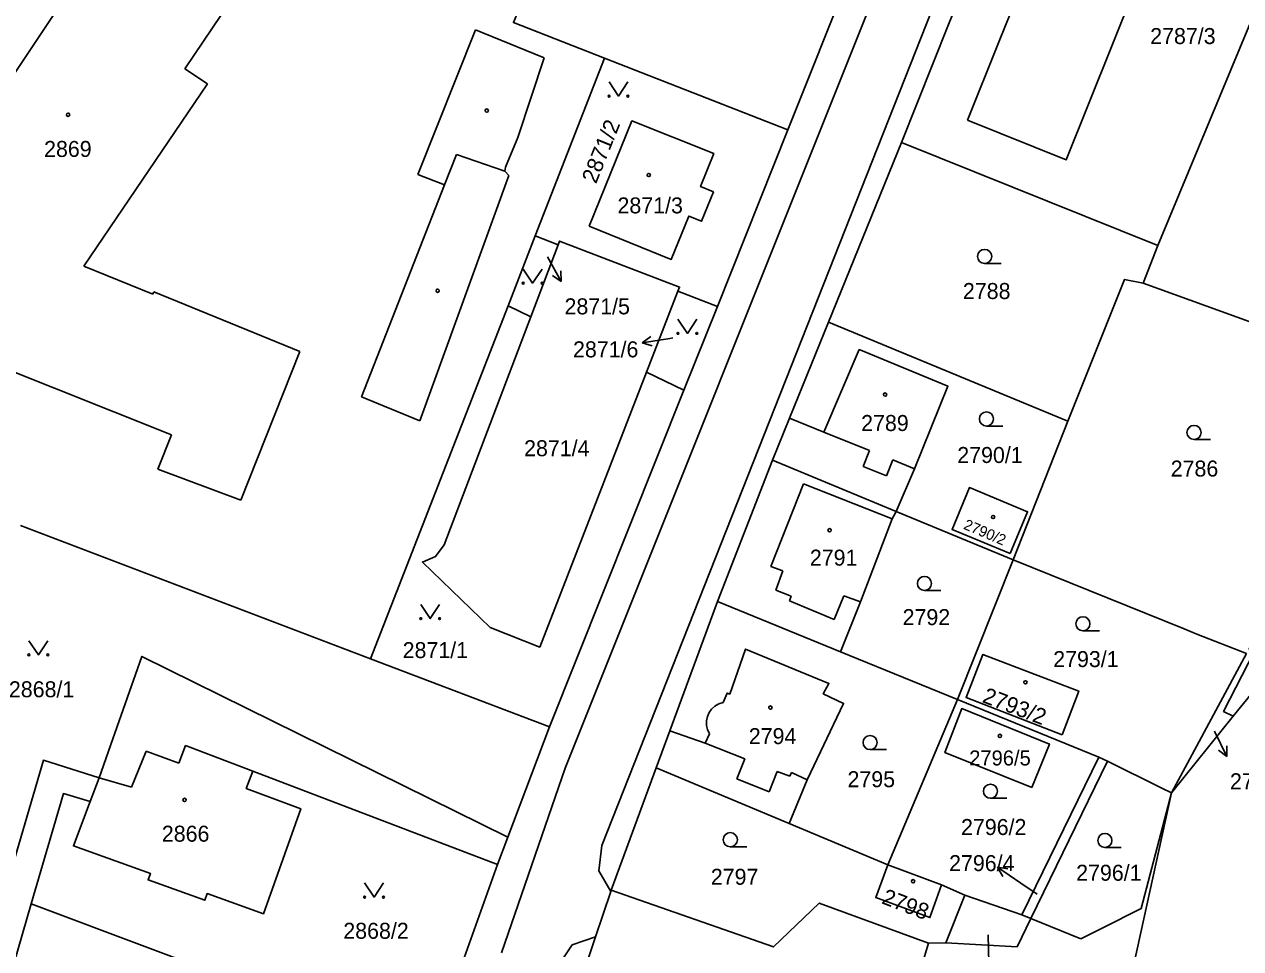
# Model space of a CAD drawing. Extents: x -527335 to -526256, y -1079142 to -1077809.
# Drawn here: x -527020.7 to -526891.4, y -1078877.1 to -1078778.8 of the extents above; entities that cross this region are included whole.
import ezdxf

# ---------------------------------------------------------------- set-up
doc = ezdxf.new("R2010")
doc.units = 0
for name, color, linetype in [('Vrstva 1', 7, 'Continuous'), ('Vrstva 2', 7, 'Continuous'), ('Vrstva 3', 7, 'Continuous'), ('Vrstva 4', 7, 'Continuous'), ('Vrstva 5', 7, 'Continuous'), ('Vrstva 7', 7, 'Continuous')]:
    doc.layers.add(name, color=color, linetype=linetype)

msp = doc.modelspace()

# ---------------------------------------------------------------- linework, layer by layer
at = {"layer": 'Vrstva 1'}
for p, q in [((-526881.96, -1078758.41), (-526900.23, -1078802.31)), ((-526966.4, -1078801.3), (-526959.04, -1078782.42)), ((-526939.55, -1078790.03), (-526959.04, -1078782.42)), ((-526939.55, -1078790.03), (-526947.04, -1078808.79)), ((-526935.22, -1078810.46), (-526927.47, -1078791.39)), ((-526927.47, -1078791.39), (-526900.23, -1078802.31)), ((-526969.3, -1078808.75), (-526966.4, -1078801.3)), ((-526966.4, -1078801.3), (-526963.97, -1078802.24)), ((-526963.97, -1078802.24), (-526966.88, -1078809.91)), ((-526900.23, -1078802.31), (-526901.79, -1078806.32)), ((-526954.58, -1078815.8), (-526951.23, -1078807.17)), ((-526951.23, -1078807.17), (-526947.04, -1078808.79)), ((-526877.03, -1078815.27), (-526901.79, -1078806.32)), ((-526983.93, -1078846.24), (-526969.3, -1078808.75)), ((-526966.88, -1078809.91), (-526969.3, -1078808.75)), ((-526947.04, -1078808.79), (-526950.6, -1078817.71)), ((-526939.37, -1078820.67), (-526935.22, -1078810.46)), ((-526935.22, -1078810.46), (-526909.79, -1078820.98)), ((-526950.6, -1078817.71), (-526954.58, -1078815.8)), ((-526950.6, -1078817.71), (-526964.89, -1078853.48)), ((-526941.19, -1078825.15), (-526939.37, -1078820.67)), ((-526909.79, -1078820.98), (-526915.59, -1078835.74)), ((-526947.02, -1078840.16), (-526941.19, -1078825.15)), ((-526941.19, -1078825.15), (-526928.02, -1078830.6)), ((-526928.02, -1078830.6), (-526915.59, -1078835.74)), ((-526983.93, -1078846.24), (-527021.11, -1078832.09)), ((-526915.59, -1078835.74), (-526921.5, -1078850.57)), ((-526880.51, -1078837.89), (-526892.2, -1078852.35)), ((-526952.09, -1078853.91), (-526947.02, -1078840.16)), ((-526947.02, -1078840.16), (-526933.94, -1078845.5)), ((-526896.06, -1078843.62), (-526890.8, -1078845.7)), ((-526933.94, -1078845.5), (-526921.5, -1078850.57)), ((-526964.89, -1078853.48), (-526983.93, -1078846.24)), ((-526928.91, -1078868.15), (-526921.5, -1078850.57)), ((-526921.5, -1078850.57), (-526906.49, -1078856.69)), ((-526892.2, -1078852.35), (-526898.78, -1078860.48)), ((-526964.89, -1078853.48), (-526969.31, -1078865.21)), ((-526953.54, -1078857.85), (-526952.09, -1078853.91)), ((-526906.49, -1078856.69), (-526914.66, -1078873.47)), ((-526905.57, -1078857.14), (-526913.71, -1078873.85)), ((-526906.49, -1078856.69), (-526905.57, -1078857.14)), ((-527012.78, -1078858.89), (-527013.73, -1078861.42)), ((-526958.33, -1078870.85), (-526953.54, -1078857.85)), ((-526953.54, -1078857.85), (-526939.42, -1078863.75)), ((-526898.78, -1078860.48), (-526908.27, -1078903.96)), ((-526939.42, -1078863.75), (-526928.91, -1078868.15)), ((-526969.31, -1078865.21), (-526970.4, -1078868.1)), ((-526970.4, -1078868.1), (-526976.78, -1078885.88)), ((-526928.91, -1078868.15), (-526923.2, -1078870.26)), ((-526923.2, -1078870.26), (-526920.73, -1078871.37)), ((-526920.73, -1078871.37), (-526922.75, -1078876.45)), ((-526914.66, -1078873.47), (-526920.73, -1078871.37)), ((-526913.71, -1078873.85), (-526915.18, -1078876.87)), ((-526913.71, -1078873.85), (-526914.66, -1078873.47)), ((-526913.71, -1078873.85), (-526908.4, -1078876)), ((-526924.6, -1078876.46), (-526925.77, -1078880.36)), ((-526922.75, -1078876.45), (-526924.6, -1078876.46)), ((-526915.18, -1078876.87), (-526922.75, -1078876.45))]:
    msp.add_line(p, q, dxfattribs=at)
for points in [[(-526920.35, -1078740.55), (-526925.32, -1078754.62), (-526925.68, -1078755.46), (-526932.2, -1078771.6), (-526932.87, -1078773.24), (-526939.55, -1078790.03)], [(-526927.47, -1078791.39), (-526922.47, -1078778.85), (-526921.77, -1078777.09), (-526915.3, -1078760.88), (-526914.6, -1078759.12), (-526910.68, -1078749.28), (-526909.05, -1078746.98)], [(-526920.46, -1078789.01), (-526909.97, -1078793.22), (-526902.69, -1078775.08), (-526895.42, -1078756.95), (-526905.94, -1078752.92), (-526909.26, -1078761.18), (-526910.01, -1078763.03), (-526913.2, -1078770.97), (-526916.41, -1078778.95), (-526917.14, -1078780.77), (-526920.46, -1078789.01)], [(-527003.07, -1078773.49), (-527011.16, -1078768.09), (-527030.63, -1078797.3), (-527031.8, -1078796.49), (-527033.21, -1078798.48), (-527034.85, -1078797.32), (-527038.02, -1078801.77), (-527036.37, -1078802.94), (-527037.76, -1078804.91), (-527032.72, -1078808.35), (-527034.82, -1078811.52), (-527030.31, -1078814.54), (-527028.85, -1078818), (-527029.14, -1078824.18), (-527031.1, -1078828.29)], [(-526959.04, -1078782.42), (-526968.73, -1078778.63), (-526967.47, -1078775.61)], [(-526960.66, -1078800.28), (-526956.13, -1078789.08), (-526947.42, -1078792.55), (-526948.83, -1078796.06), (-526947.46, -1078796.62), (-526948.72, -1078799.75), (-526950.09, -1078799.19), (-526951.95, -1078803.81), (-526960.66, -1078800.28)], [(-526963.97, -1078802.24), (-526963.82, -1078801.85), (-526951.06, -1078806.74), (-526951.23, -1078807.17)], [(-526901.79, -1078806.32), (-526903.76, -1078805.93), (-526909.79, -1078820.98)], [(-526954.58, -1078815.8), (-526965.93, -1078845.01), (-526971.19, -1078842.92), (-526978.4, -1078835.97), (-526977, -1078835.39), (-526976.1, -1078834.13), (-526966.88, -1078809.91)], [(-526928.02, -1078830.6), (-526926.08, -1078826.05), (-526922.53, -1078817.28), (-526931.96, -1078813.39), (-526935.73, -1078822.17), (-526939.37, -1078820.67)], [(-526915.91, -1078835.07), (-526922.09, -1078832.51), (-526920.25, -1078828.06), (-526914.07, -1078830.62), (-526915.91, -1078835.07)], [(-526933.94, -1078845.5), (-526931.83, -1078840.19), (-526928.47, -1078831.36), (-526928.02, -1078830.6)], [(-526915.59, -1078835.74), (-526897.43, -1078843.07), (-526896.06, -1078843.62)], [(-526939.42, -1078863.75), (-526937.5, -1078859.13), (-526933.62, -1078851), (-526935.78, -1078849.97), (-526935.18, -1078848.86), (-526944.06, -1078845.21), (-526945.72, -1078850), (-526946, -1078849.89), (-526946.44, -1078850.9)], [(-526910.4, -1078854.34), (-526920.61, -1078850.37), (-526918.82, -1078845.78), (-526908.62, -1078849.68), (-526910.4, -1078854.34)], [(-526898.78, -1078860.48), (-526897.08, -1078857.34), (-526890.8, -1078845.7)], [(-526892.2, -1078852.35), (-526893.23, -1078851.84), (-526889.93, -1078845.45), (-526890.59, -1078845.16)], [(-526969.31, -1078865.21), (-527008.22, -1078845.99), (-527011.31, -1078854.74), (-527012.78, -1078858.89)], [(-526946.44, -1078850.9), (-526946.89, -1078851.04), (-526947.3, -1078851.27), (-526947.65, -1078851.59), (-526947.92, -1078851.97), (-526948.11, -1078852.4), (-526948.2, -1078852.86), (-526948.2, -1078853.33), (-526948.09, -1078853.78), (-526947.89, -1078854.21)], [(-526913.61, -1078859.94), (-526922.85, -1078856.21), (-526921.07, -1078851.55), (-526911.74, -1078855.32), (-526913.61, -1078859.94)], [(-526947.89, -1078854.21), (-526948.33, -1078855.22), (-526952.09, -1078853.91)], [(-527012.78, -1078858.89), (-527018.69, -1078857.04), (-527022.83, -1078871.21)], [(-526905.57, -1078857.14), (-526899.78, -1078859.99), (-526898.78, -1078860.48)], [(-527013.73, -1078861.42), (-527015.51, -1078866.14), (-527007.31, -1078869.07), (-527007.56, -1078869.75), (-527001.54, -1078871.91), (-527001.28, -1078871.2), (-526995.31, -1078873.34), (-526991.33, -1078862.19), (-526997.12, -1078860.03), (-526996.44, -1078858.19), (-526970.4, -1078868.1)], [(-527019.98, -1078872.28), (-527016.57, -1078860.57), (-527013.73, -1078861.42)], [(-526908.4, -1078876), (-526906.15, -1078874.88), (-526902, -1078872.8), (-526898.78, -1078860.48)], [(-526923.2, -1078870.26), (-526924.44, -1078873.75), (-526930.2, -1078871.62), (-526928.91, -1078868.15)], [(-527019.98, -1078872.28), (-527025.47, -1078891.17), (-527018.06, -1078893.37), (-527016.26, -1078887.19), (-527005.85, -1078890.36), (-527009.3, -1078901.58), (-527026.96, -1078896.29), (-527030.11, -1078907.12), (-527028.71, -1078907.46), (-527026.81, -1078901.4), (-527012.81, -1078905.7), (-527018.48, -1078924.2), (-527019.58, -1078927.78), (-527031.54, -1078924.07), (-527033.7, -1078923.4), (-527032.59, -1078919.86), (-527029.47, -1078909.9), (-527033.77, -1078908.6), (-527022.83, -1078871.21)], [(-526977.06, -1078926.88), (-526975.38, -1078921.84), (-526972.7, -1078913.83), (-526959.99, -1078875.81), (-526958.38, -1078870.99), (-526958.33, -1078870.85)], [(-526958.33, -1078870.85), (-526941.07, -1078876.88), (-526936.21, -1078872.22), (-526924.6, -1078876.46)], [(-526976.78, -1078885.88), (-526979.42, -1078886.96), (-526982.31, -1078886.42), (-527019.98, -1078872.28)]]:
    msp.add_lwpolyline(points, dxfattribs=at)
at = {"layer": 'Vrstva 3'}
for p, q in [((-526918.63, -1078804.23), (-526916.88, -1078804.23)), ((-526918.44, -1078821.51), (-526916.69, -1078821.51)), ((-526896.37, -1078822.94), (-526894.62, -1078822.94)), ((-526925.03, -1078838.99), (-526923.28, -1078838.99)), ((-526908.18, -1078843.28), (-526906.43, -1078843.28)), ((-526930.81, -1078855.9), (-526929.06, -1078855.9)), ((-526918.01, -1078861.07), (-526916.26, -1078861.07)), ((-526945.67, -1078866.23), (-526943.92, -1078866.23)), ((-526905.85, -1078866.31), (-526904.1, -1078866.31))]:
    msp.add_line(p, q, dxfattribs=at)
for points in [[(-526958.56, -1078784.94), (-526957.56, -1078786.44), (-526956.56, -1078784.94)], [(-526967.68, -1078804.82), (-526966.68, -1078806.32), (-526965.68, -1078804.82)], [(-526951.23, -1078810.16), (-526950.23, -1078811.66), (-526949.23, -1078810.16)], [(-526978.57, -1078840.48), (-526977.57, -1078841.98), (-526976.57, -1078840.48)], [(-527020.23, -1078844.33), (-527019.23, -1078845.83), (-527018.23, -1078844.33)], [(-526984.54, -1078870.08), (-526983.54, -1078871.58), (-526982.54, -1078870.08)]]:
    msp.add_lwpolyline(points, dxfattribs=at)
for centre, radius in [((-526958.56, -1078786.44), 0.1), ((-526956.56, -1078786.44), 0.1), ((-526918.63, -1078803.48), 0.75), ((-526967.68, -1078806.32), 0.1), ((-526965.68, -1078806.32), 0.1), ((-526951.23, -1078811.66), 0.1), ((-526949.23, -1078811.66), 0.1), ((-526918.44, -1078820.76), 0.75), ((-526896.37, -1078822.19), 0.75), ((-526925.03, -1078838.24), 0.75), ((-526978.57, -1078841.98), 0.1), ((-526976.57, -1078841.98), 0.1), ((-526908.18, -1078842.53), 0.75), ((-527020.23, -1078845.83), 0.1), ((-527018.23, -1078845.83), 0.1), ((-526930.81, -1078855.15), 0.75), ((-526918.01, -1078860.32), 0.75), ((-526945.67, -1078865.48), 0.75), ((-526905.85, -1078865.56), 0.75), ((-526984.54, -1078871.58), 0.1), ((-526982.54, -1078871.58), 0.1)]:
    msp.add_circle(centre, radius, dxfattribs=at)
at = {"layer": 'Vrstva 4'}
for p, q in [((-526917.07, -1078742.42), (-526963.21, -1078857.88)), ((-526913.03, -1078748.95), (-526959.32, -1078866.11)), ((-526998.79, -1078776.35), (-527003.65, -1078783.54)), ((-526978.87, -1078794.78), (-526972.77, -1078779.41)), ((-526972.77, -1078779.41), (-526971.98, -1078779.73)), ((-526971.98, -1078779.73), (-526965.44, -1078782.36)), ((-526965.44, -1078782.36), (-526968.27, -1078790.85)), ((-527003.65, -1078783.54), (-527001.26, -1078785.15)), ((-527014.38, -1078804.53), (-527001.26, -1078785.15)), ((-526968.27, -1078790.85), (-526969.55, -1078793.99)), ((-526976.05, -1078795.88), (-526974.79, -1078792.66)), ((-526974.79, -1078792.66), (-526969.64, -1078794.41)), ((-526969.55, -1078793.99), (-526969.64, -1078794.41)), ((-526976.05, -1078795.88), (-526978.87, -1078794.78)), ((-526969.22, -1078794.87), (-526978.66, -1078820.95)), ((-526969.64, -1078794.41), (-526969.22, -1078794.87)), ((-526984.87, -1078818.4), (-526976.05, -1078795.88)), ((-527007.06, -1078807.49), (-527014.38, -1078804.53)), ((-527006.97, -1078807.26), (-527007.06, -1078807.49)), ((-526991.43, -1078813.58), (-527006.97, -1078807.26)), ((-527029.19, -1078812.84), (-527005.06, -1078822.46)), ((-526997.72, -1078829.38), (-526991.43, -1078813.58)), ((-526978.66, -1078820.95), (-526984.87, -1078818.4)), ((-527005.06, -1078822.46), (-527006.53, -1078826.08)), ((-526935.73, -1078822.17), (-526930.87, -1078824.12)), ((-526930.87, -1078824.12), (-526931.56, -1078825.82)), ((-526929.07, -1078826.79), (-526928.4, -1078825.12)), ((-526928.4, -1078825.12), (-526926.08, -1078826.05)), ((-527006.53, -1078826.08), (-526997.72, -1078829.38)), ((-526931.56, -1078825.82), (-526929.07, -1078826.79)), ((-526937.87, -1078827.65), (-526941.35, -1078836.44)), ((-526928.47, -1078831.36), (-526937.87, -1078827.65)), ((-526940.08, -1078836.9), (-526941.35, -1078836.44)), ((-526940.84, -1078838.94), (-526940.08, -1078836.9)), ((-526939.21, -1078839.61), (-526940.84, -1078838.94)), ((-526939.37, -1078840.09), (-526939.21, -1078839.61)), ((-526934.61, -1078842.07), (-526939.37, -1078840.09)), ((-526933.61, -1078839.56), (-526934.61, -1078842.07)), ((-526931.83, -1078840.19), (-526933.61, -1078839.56)), ((-527007.78, -1078856.06), (-527009.33, -1078859.91)), ((-527004.29, -1078857.36), (-527007.78, -1078856.06)), ((-527003.59, -1078855.48), (-527004.29, -1078857.36)), ((-526996.44, -1078858.19), (-527003.59, -1078855.48)), ((-526948.33, -1078855.22), (-526944.14, -1078856.87)), ((-526944.14, -1078856.87), (-526944.98, -1078859.02)), ((-527009.33, -1078859.91), (-527012.78, -1078858.89)), ((-526963.21, -1078857.88), (-526969.99, -1078877.5)), ((-526941.54, -1078860.38), (-526940.69, -1078858.22)), ((-526940.69, -1078858.22), (-526939.35, -1078858.73)), ((-526939.35, -1078858.73), (-526939.16, -1078858.34)), ((-526939.16, -1078858.34), (-526937.5, -1078859.13)), ((-526944.98, -1078859.02), (-526941.54, -1078860.38)), ((-526959.32, -1078866.11), (-526959.64, -1078868.77)), ((-526958.38, -1078870.99), (-526959.64, -1078868.77)), ((-526962.47, -1078876.67), (-526964.55, -1078879.73)), ((-526962.47, -1078876.67), (-526959.99, -1078875.81))]:
    msp.add_line(p, q, dxfattribs=at)
at = {"layer": 'Vrstva 5'}
for centre in [(-527016.07, -1078788.43), (-526971.56, -1078787.98), (-526954.33, -1078794.83), (-526976.78, -1078807.13), (-526929.22, -1078818.16), (-526917.73, -1078831.18), (-526935.12, -1078832.58), (-526914.3, -1078848.75), (-526941.4, -1078851.43), (-526917, -1078854.45), (-527003.69, -1078861.25), (-526926.23, -1078869.9)]:
    msp.add_circle(centre, 0.175, dxfattribs=at)
at = {"layer": 'Vrstva 7'}
for p, q in [((-526965.09, -1078803.52), (-526963.64, -1078806.15)), ((-526963.64, -1078806.15), (-526964.56, -1078805.51)), ((-526963.64, -1078806.15), (-526963.68, -1078805.03)), ((-526955.04, -1078812.66), (-526954.13, -1078812.01)), ((-526952.08, -1078812.19), (-526955.04, -1078812.66)), ((-526951.77, -1078812.14), (-526952.08, -1078812.19)), ((-526955.04, -1078812.66), (-526953.98, -1078813)), ((-526894.2, -1078853.93), (-526892.88, -1078856.63)), ((-526892.88, -1078856.63), (-526893.77, -1078855.95)), ((-526892.88, -1078856.63), (-526892.87, -1078855.51)), ((-526914.77, -1078870.09), (-526917.26, -1078868.41)), ((-526917.26, -1078868.41), (-526916.15, -1078868.56)), ((-526917.26, -1078868.41), (-526916.71, -1078869.39)), ((-526913.04, -1078871.28), (-526914.77, -1078870.09)), ((-526918.25, -1078875.59), (-526918.2, -1078878.59))]:
    msp.add_line(p, q, dxfattribs=at)

# ---------------------------------------------------------------- texts
at = {"layer": 'Vrstva 2'}
for s, height, p in [('2787/3', 1.7, (-526901.03, -1078780.91)), ('2869', 1.7, (-527018.62, -1078792.91)), ('2871/3', 1.7, (-526957.66, -1078798.91)), ('2788', 1.7, (-526920.94, -1078808.01)), ('2871/5', 1.7, (-526963.29, -1078809.64)), ('2871/6', 1.7, (-526962.39, -1078814.21)), ('2789', 1.7, (-526931.76, -1078822.04)), ('2871/4', 1.7, (-526967.59, -1078824.72)), ('2790/1', 1.7, (-526921.54, -1078825.44)), ('2786', 1.7, (-526898.85, -1078826.88)), ('2791', 1.7, (-526937.21, -1078836.35)), ('2792', 1.7, (-526927.35, -1078842.67)), ('2871/1', 1.7, (-526980.5, -1078846.18)), ('2793/1', 1.7, (-526911.34, -1078847.13)), ('2868/1', 1.7, (-527022.36, -1078850.34)), ('2794', 1.7, (-526943.7, -1078855.32)), ('2796/5', 1.6, (-526920.27, -1078857.59)), ('2795', 1.7, (-526933.21, -1078859.9)), ('2783/9', 1.7, (-526892.55, -1078860.12)), ('2866', 1.7, (-527006.1, -1078865.69)), ('2796/2', 1.7, (-526921.14, -1078864.98)), ('2796/4', 1.7, (-526922.41, -1078868.82)), ('2797', 1.7, (-526947.74, -1078870.27)), ('2796/1', 1.7, (-526908.9, -1078869.84)), ('2868/2', 1.7, (-526986.81, -1078876.01))]:
    msp.add_text(s, height=height, dxfattribs=at).set_placement(p)
for s, height, rotation, p in [('2871/2', 1.7, 68, (-526959.94, -1078795.84)), ('2790/2', 1.14, 337, (-526920.96, -1078832.41)), ('2793/2', 1.7, 339, (-526918.98, -1078850.83)), ('2798', 1.7, 339, (-526929.68, -1078872.22))]:
    msp.add_text(s, height=height, rotation=rotation, dxfattribs=at).set_placement(p)

doc.saveas('drawing.dxf')
